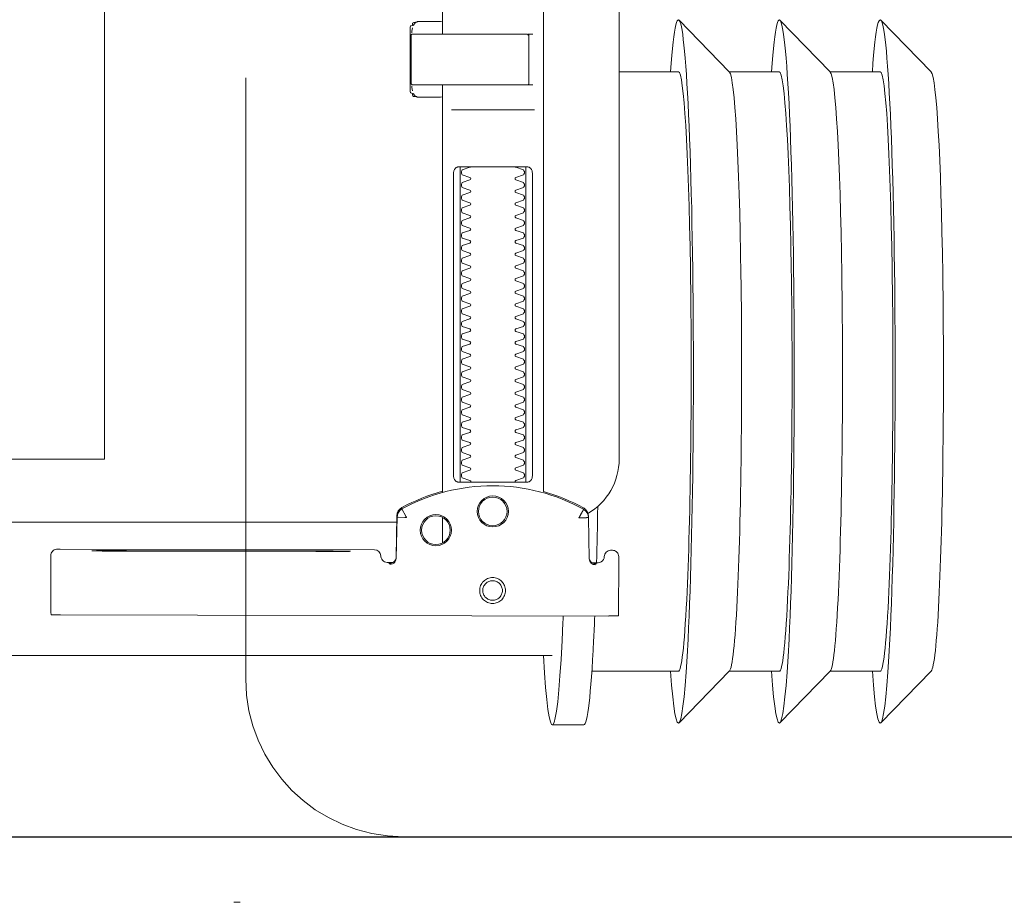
# Model space of a CAD drawing. Header units: millimetres. Extents: x 28291 to 177760, y -399809 to -170937.
# Tile 749 of 905: x 73844 to 73860, y -194641 to -194627. Entities that reach past the tile are written whole.
import ezdxf

# ---------------------------------------------------------------- set-up
doc = ezdxf.new("R2010")
doc.units = ezdxf.units.MM
doc.linetypes.add('DASHDOT', pattern=[25.4, 12.7, -6.35, 0, -6.35])
doc.linetypes.add('HIDDEN2', pattern=[4.7625, 3.175, -1.5875])
doc.layers.get('0').update_dxf_attribs({"lineweight": 0})
doc.layers.add('!! 0_ Istn-okna - wymienione', color=9, linetype='Continuous', lineweight=13, true_color=0x808080)
for name, color, linetype, lineweight in [('!! 0_ Istn-sciany', 3, 'Continuous', 30), ('!! 0_Osie', 1, 'DASHDOT', 13), ('0-osie-liniA', 14, 'DASHDOT', 5)]:
    doc.layers.add(name, color=color, linetype=linetype, lineweight=lineweight)
doc.layers.add('!! 2_WYBURZENIA DO REMONTU', color=7, linetype='Continuous', lineweight=0, true_color=0x4d4d4d, plot=False)
doc.layers.add('!!_@ wypos sanit nd', color=7, linetype='Continuous', lineweight=0, plot=False)
doc.styles.add('TXT', font='simplex.shx')
doc.dimstyles.new('DIM50', dxfattribs={"dimscale": 5, "dimtxt": 2.5, "dimasz": 1.5, "dimexe": 0, "dimexo": 0, "dimgap": 0.5, "dimtad": 1, "dimdec": 4, "dimrnd": 0.5, "dimdsep": 46, "dimtxsty": 'TXT', "dimblk1": 'TICK1', "dimblk2": 'TICK1', "dimsah": 1, "dimcen": 0, "dimse1": 1, "dimse2": 1, "dimclrd": 1, "dimclre": 7, "dimclrt": 9, "dimadec": 0, "dimazin": 0, "dimtfac": 1, "dimtdec": 4, "dimtmove": 2, "dimatfit": 3, "dimldrblk": 'TICK1', "dimfxl": 1, "dimtolj": 1, "dimarcsym": 0})

# ---------------------------------------------------------------- blocks, each defined once
blk = doc.blocks.new('A$Cff2eaf8b')
for points in [[(-0.24945, 0.09108), (-0.24147, 0.09927)], [(-0.24136, 0.09113), (-0.23342, 0.09113), (-0.22548, 0.09927)], [(-0.22538, 0.09113), (-0.21743, 0.09113), (-0.2095, 0.09927)], [(-0.18941, 0.09963), (-0.19441, 0.09963)], [(-0.19567, 0.09113), (-0.20939, 0.09113)], [(-0.18941, 0.08863), (-0.04454, 0.08863), (-0.04035, 0.08853), (-0.03617, 0.08824), (-0.032, 0.08775), (-0.02786, 0.08707), (-0.02376, 0.08619), (-0.0197, 0.08513), (-0.0157, 0.08388), (-0.01176, 0.08244), (-0.00789, 0.08082), (-0.0041, 0.07902), (-0.0004, 0.07705), (0.0032, 0.0749), (0.0067, 0.0726), (0.01009, 0.07012), (0.01337, 0.0675)], [(-0.19839, 0.08237), (-0.11148, 0.08219)], [(-0.19594, 0.07411), (-0.19609, 0.07411), (-0.19639, 0.07411), (-0.19593, 0.07402), (-0.19578, 0.07396), (-0.19564, 0.07387), (-0.19551, 0.07376), (-0.1954, 0.07363), (-0.19532, 0.07349), (-0.19526, 0.07333), (-0.19523, 0.07317)], [(-0.16479, 0.06647), (-0.16466, 0.07302), (-0.16465, 0.07318), (-0.16461, 0.07333), (-0.16454, 0.07348), (-0.16445, 0.07361), (-0.16435, 0.07373), (-0.16422, 0.07383), (-0.16409, 0.07391), (-0.16394, 0.07396), (-0.16349, 0.07404), (-0.1638, 0.07405), (-0.16395, 0.07405)], [(-0.12195, 0.07209), (-0.15195, 0.07215)], [(-0.15195, 0.07205), (-0.12195, 0.07199)], [(-0.172, 0.07079), (-0.172, 0.06674)], [(0.16493, 0.0675), (-0.16477, 0.0675)], [(-0.172, -0.01362), (-0.172, -0.00982)], [(-0.172, 0.06279), (-0.172, -0.00182)], [(-0.1852, 0.06018), (-0.1852, 0.01218)], [(-0.1748, 0.01218), (-0.1748, 0.06018)], [(-0.11847, -0.0325), (-0.11847, 0.0575), (0.11153, 0.0575), (0.11153, -0.0325)], [(-0.17342, 0.00218), (-0.18659, 0.00218)], [(-0.172, 0.00012), (-0.17167, 0.00018), (-0.1682, 0.00018), (-0.1681, 0.00018), (-0.16799, 0.00016), (-0.16789, 0.00007), (-0.16779, 0.00006), (-0.16762, 0.00005), (-0.16752, 0.00005), (-0.16741, 0.00003), (-0.1673, -0.00004), (-0.16725, -0.00018), (-0.16725, -0.00044), (-0.16711, -0.00046), (-0.16701, -0.0005), (-0.16693, -0.00056), (-0.16688, -0.0007), (-0.16688, -0.01094), (-0.16692, -0.01107), (-0.16701, -0.01115), (-0.16725, -0.0112), (-0.16725, -0.01147), (-0.16728, -0.01157), (-0.16735, -0.01164), (-0.16746, -0.01168), (-0.16762, -0.01169), (-0.16775, -0.0117), (-0.16789, -0.01172), (-0.16797, -0.01179), (-0.16807, -0.01182), (-0.1682, -0.01182), (-0.17167, -0.01182), (-0.172, -0.01177)], [(-0.16829, 0.00017), (-0.16772, 0.00003), (-0.16738, -0.00042)], [(-0.16723, -0.00083), (-0.16714, -0.00136), (-0.16713, -0.00163)], [(-0.18633, -0.00182), (-0.17526, -0.00182), (-0.17367, -0.00182)], [(-0.24945, -0.00383), (-0.24147, -0.01202)], [(-0.24136, -0.00387), (-0.23342, -0.00387), (-0.22548, -0.01202)], [(-0.22538, -0.00387), (-0.21743, -0.00387), (-0.2095, -0.01202)], [(-0.2, -0.00387), (-0.20939, -0.00387)], [(-0.18633, -0.00982), (-0.18551, -0.00982), (-0.18567, -0.00972), (-0.1857, -0.00962)], [(-0.16713, -0.01002), (-0.16714, -0.01028), (-0.16723, -0.01081)], [(-0.16738, -0.01122), (-0.16772, -0.01167), (-0.16829, -0.01182)]]:
    blk.add_lwpolyline(points)
for points in [[(-0.19989, 0.08236), (-0.19995, 0.07336, 0.009369), (-0.19994, 0.07293), (-0.19992, 0.07276), (-0.19986, 0.07259), (-0.19979, 0.07243), (-0.19968, 0.07229), (-0.19955, 0.07217), (-0.19941, 0.07208), (-0.19924, 0.07201), (-0.19908, 0.07197), (-0.19895, 0.07196), (-0.1988, 0.07196)], [(-0.16413, 0.07389), (-0.16324, 0.07389), (-0.16303, 0.07386), (-0.16283, 0.0738), (-0.16264, 0.07369), (-0.16249, 0.07354), (-0.16237, 0.07337), (-0.16228, 0.07317), (-0.16225, 0.07297, 0.002299), (-0.16224, 0.07285, 0.40455), (-0.16124, 0.07188), (-0.11145, 0.07178), (-0.11127, 0.07178), (-0.11111, 0.07178), (-0.111, 0.07178), (-0.11083, 0.07179), (-0.11065, 0.07183), (-0.11049, 0.0719), (-0.11033, 0.072), (-0.1102, 0.07212), (-0.11009, 0.07227), (-0.11001, 0.07243), (-0.10996, 0.07261), (-0.10995, 0.07279), (-0.10997, 0.08178), (-0.10998, 0.08217)], [(-0.19576, 0.07395), (-0.19665, 0.07395, 0.282591), (-0.19754, 0.0734), (-0.19758, 0.07331), (-0.19761, 0.0732), (-0.19763, 0.07311), (-0.19764, 0.07296, -0.415352), (-0.19865, 0.07196)], [(-0.19623, 0.07426), (-0.19588, 0.0742), (-0.19555, 0.07399), (-0.19533, 0.07367), (-0.19523, 0.07332), (-0.19513, 0.06676), (-0.19513, 0.0667, 0.265347), (-0.19435, 0.06544, 0.125711), (-0.17997, 0.06173, 0.125711), (-0.16558, 0.06538, 0.26954), (-0.1648, 0.06667), (-0.16467, 0.07322), (-0.16464, 0.07344), (-0.16456, 0.07365), (-0.16444, 0.07383), (-0.16428, 0.07399), (-0.1641, 0.0741), (-0.16389, 0.07417), (-0.16368, 0.0742)], [(-0.15993, -0.0325), (-0.17249, -0.0325, 0.405519), (-0.172, -0.032), (-0.172, -0.0313, 0.414214), (-0.1725, -0.0308), (-0.1875, -0.0308, 0.414214), (-0.188, -0.0313), (-0.188, -0.032, 0.405519), (-0.18751, -0.0325), (-0.19, -0.0325, -0.414214), (-0.2, -0.0225), (-0.2, 0.0575, -0.266001), (-0.19506, 0.06612)], [(-0.19513, 0.06651), (-0.19511, 0.06632), (-0.19509, 0.06622), (-0.19506, 0.06612), (-0.19503, 0.06602), (-0.19498, 0.06592), (-0.19493, 0.06582), (-0.19488, 0.06573), (-0.19482, 0.06564), (-0.19475, 0.06556), (-0.19468, 0.06548), (-0.1946, 0.06541), (-0.19452, 0.06535), (-0.19443, 0.06529), (-0.19434, 0.06524), (-0.19358, 0.06483), (-0.19281, 0.06445), (-0.19203, 0.0641), (-0.19125, 0.06376), (-0.19045, 0.06345), (-0.18964, 0.06316), (-0.18882, 0.06289), (-0.188, 0.06265), (-0.188, -0.01362, 0.414214)], [(-0.172, 0.0626), (-0.17117, 0.06284), (-0.17034, 0.0631), (-0.16952, 0.06339), (-0.16872, 0.0637), (-0.16792, 0.06404), (-0.16713, 0.06439), (-0.16635, 0.06477), (-0.16558, 0.06518), (-0.16557, 0.06518, 0.269546), (-0.16479, 0.06647)], [(-0.18353, 0.01118, 0.182836), (-0.18364, 0.01127), (-0.18485, 0.01168, 0.050055), (-0.185, 0.01194), (-0.185, 0.01222, 0.050055), (-0.18485, 0.01248), (-0.18364, 0.01289, 0.719897), (-0.18364, 0.01327), (-0.18485, 0.01368, 0.050055), (-0.185, 0.01394), (-0.185, 0.01422, 0.050055), (-0.18485, 0.01448), (-0.18364, 0.01489, 0.719897), (-0.18364, 0.01527), (-0.18485, 0.01568, 0.050055), (-0.185, 0.01594), (-0.185, 0.01622, 0.050055), (-0.18485, 0.01648), (-0.18364, 0.01689, 0.719897), (-0.18364, 0.01727), (-0.18485, 0.01768, 0.050055), (-0.185, 0.01794), (-0.185, 0.01822, 0.050055), (-0.18485, 0.01848), (-0.18364, 0.01889, 0.719897), (-0.18364, 0.01927), (-0.18485, 0.01968, 0.050055), (-0.185, 0.01994), (-0.185, 0.02022, 0.050055), (-0.18485, 0.02048), (-0.18364, 0.02089, 0.719897), (-0.18364, 0.02127), (-0.18485, 0.02168, 0.050055), (-0.185, 0.02194), (-0.185, 0.02222, 0.050055), (-0.18485, 0.02248), (-0.18364, 0.02289, 0.719897), (-0.18364, 0.02327), (-0.18485, 0.02368, 0.050055), (-0.185, 0.02394), (-0.185, 0.02422, 0.050055), (-0.18485, 0.02448), (-0.18364, 0.02489, 0.719897), (-0.18364, 0.02527), (-0.18485, 0.02568, 0.050055), (-0.185, 0.02594), (-0.185, 0.02622, 0.050055), (-0.18485, 0.02648), (-0.18364, 0.02689, 0.719897), (-0.18364, 0.02727), (-0.18485, 0.02768, 0.050055), (-0.185, 0.02794), (-0.185, 0.02822, 0.050055), (-0.18485, 0.02848), (-0.18364, 0.02889, 0.719897), (-0.18364, 0.02927), (-0.18485, 0.02968, 0.050055), (-0.185, 0.02994), (-0.185, 0.03022, 0.050055), (-0.18485, 0.03048), (-0.18364, 0.03089, 0.719897), (-0.18364, 0.03127), (-0.18485, 0.03168, 0.050055), (-0.185, 0.03194), (-0.185, 0.03222, 0.050055), (-0.18485, 0.03248), (-0.18364, 0.03289, 0.719897), (-0.18364, 0.03327), (-0.18485, 0.03368, 0.050055), (-0.185, 0.03394), (-0.185, 0.03422, 0.050055), (-0.18485, 0.03448), (-0.18364, 0.03489, 0.719897), (-0.18364, 0.03527), (-0.18485, 0.03568, 0.050055), (-0.185, 0.03594), (-0.185, 0.03622, 0.050055), (-0.18485, 0.03648), (-0.18364, 0.03689, 0.719897), (-0.18364, 0.03727), (-0.18485, 0.03768, 0.050055), (-0.185, 0.03794), (-0.185, 0.03822, 0.050055), (-0.18485, 0.03848), (-0.18364, 0.03889, 0.719897), (-0.18364, 0.03927), (-0.18485, 0.03968, 0.050055), (-0.185, 0.03994), (-0.185, 0.04022, 0.050055), (-0.18485, 0.04048), (-0.18364, 0.04089, 0.719897), (-0.18364, 0.04127), (-0.18485, 0.04168, 0.050055), (-0.185, 0.04194), (-0.185, 0.04222, 0.050055), (-0.18485, 0.04248), (-0.18364, 0.04289, 0.719897), (-0.18364, 0.04327), (-0.18485, 0.04368, 0.050055), (-0.185, 0.04394), (-0.185, 0.04422, 0.050055), (-0.18485, 0.04448), (-0.18364, 0.04489, 0.719897), (-0.18364, 0.04527), (-0.18485, 0.04568, 0.050055), (-0.185, 0.04594), (-0.185, 0.04622, 0.050055), (-0.18485, 0.04648), (-0.18364, 0.04689, 0.719897), (-0.18364, 0.04727), (-0.18485, 0.04768, 0.050055), (-0.185, 0.04794), (-0.185, 0.04822, 0.050055), (-0.18485, 0.04848), (-0.18364, 0.04889, 0.719897), (-0.18364, 0.04927), (-0.18485, 0.04968, 0.050055), (-0.185, 0.04994), (-0.185, 0.05022, 0.050055), (-0.18485, 0.05048), (-0.18364, 0.05089, 0.719897), (-0.18364, 0.05127), (-0.18485, 0.05168, 0.050055), (-0.185, 0.05194), (-0.185, 0.05222, 0.050055), (-0.18485, 0.05248), (-0.18364, 0.05289, 0.719897), (-0.18364, 0.05327), (-0.18485, 0.05368, 0.050055), (-0.185, 0.05394), (-0.185, 0.05422, 0.050055), (-0.18485, 0.05448), (-0.18364, 0.05489, 0.719897), (-0.18364, 0.05527), (-0.18485, 0.05568, 0.050055), (-0.185, 0.05594), (-0.185, 0.05622, 0.050055), (-0.18485, 0.05648), (-0.18364, 0.05689, 0.719897), (-0.18364, 0.05727), (-0.18485, 0.05768, 0.050055), (-0.185, 0.05794), (-0.185, 0.05822, 0.050055), (-0.18485, 0.05848), (-0.18364, 0.05889, 0.719897), (-0.18364, 0.05927), (-0.18485, 0.05968, 0.050055), (-0.185, 0.05994), (-0.185, 0.06022, 0.050055), (-0.18485, 0.06048), (-0.18364, 0.06089, 0.474594), (-0.18353, 0.06118)], [(-0.17647, 0.06118, 0.474594), (-0.17636, 0.06089), (-0.17515, 0.06048, 0.050055), (-0.175, 0.06022), (-0.175, 0.05994, 0.050055), (-0.17515, 0.05968), (-0.17636, 0.05927, 0.719897), (-0.17636, 0.05889), (-0.17515, 0.05848, 0.050055), (-0.175, 0.05822), (-0.175, 0.05794, 0.050055), (-0.17515, 0.05768), (-0.17636, 0.05727, 0.719897), (-0.17636, 0.05689), (-0.17515, 0.05648, 0.050055), (-0.175, 0.05622), (-0.175, 0.05594, 0.050055), (-0.17515, 0.05568), (-0.17636, 0.05527, 0.719897), (-0.17636, 0.05489), (-0.17515, 0.05448, 0.050055), (-0.175, 0.05422), (-0.175, 0.05394, 0.050055), (-0.17515, 0.05368), (-0.17636, 0.05327, 0.719897), (-0.17636, 0.05289), (-0.17515, 0.05248, 0.050055), (-0.175, 0.05222), (-0.175, 0.05194, 0.050055), (-0.17515, 0.05168), (-0.17636, 0.05127, 0.719897), (-0.17636, 0.05089), (-0.17515, 0.05048, 0.050055), (-0.175, 0.05022), (-0.175, 0.04994, 0.050055), (-0.17515, 0.04968), (-0.17636, 0.04927, 0.719897), (-0.17636, 0.04889), (-0.17515, 0.04848, 0.050055), (-0.175, 0.04822), (-0.175, 0.04794, 0.050055), (-0.17515, 0.04768), (-0.17636, 0.04727, 0.719897), (-0.17636, 0.04689), (-0.17515, 0.04648, 0.050055), (-0.175, 0.04622), (-0.175, 0.04594, 0.050055), (-0.17515, 0.04568), (-0.17636, 0.04527, 0.719897), (-0.17636, 0.04489), (-0.17515, 0.04448, 0.050055), (-0.175, 0.04422), (-0.175, 0.04394, 0.050055), (-0.17515, 0.04368), (-0.17636, 0.04327, 0.719897), (-0.17636, 0.04289), (-0.17515, 0.04248, 0.050055), (-0.175, 0.04222), (-0.175, 0.04194, 0.050055), (-0.17515, 0.04168), (-0.17636, 0.04127, 0.719897), (-0.17636, 0.04089), (-0.17515, 0.04048, 0.050055), (-0.175, 0.04022), (-0.175, 0.03994, 0.050055), (-0.17515, 0.03968), (-0.17636, 0.03927, 0.719897), (-0.17636, 0.03889), (-0.17515, 0.03848, 0.050055), (-0.175, 0.03822), (-0.175, 0.03794, 0.050055), (-0.17515, 0.03768), (-0.17636, 0.03727, 0.719897), (-0.17636, 0.03689), (-0.17515, 0.03648, 0.050055), (-0.175, 0.03622), (-0.175, 0.03594, 0.050055), (-0.17515, 0.03568), (-0.17636, 0.03527, 0.719897), (-0.17636, 0.03489), (-0.17515, 0.03448, 0.050055), (-0.175, 0.03422), (-0.175, 0.03394, 0.050055), (-0.17515, 0.03368), (-0.17636, 0.03327, 0.719897), (-0.17636, 0.03289), (-0.17515, 0.03248, 0.050055), (-0.175, 0.03222), (-0.175, 0.03194, 0.050055), (-0.17515, 0.03168), (-0.17636, 0.03127, 0.719897), (-0.17636, 0.03089), (-0.17515, 0.03048, 0.050055), (-0.175, 0.03022), (-0.175, 0.02994, 0.050055), (-0.17515, 0.02968), (-0.17636, 0.02927, 0.719897), (-0.17636, 0.02889), (-0.17515, 0.02848, 0.050055), (-0.175, 0.02822), (-0.175, 0.02794, 0.050055), (-0.17515, 0.02768), (-0.17636, 0.02727, 0.719897), (-0.17636, 0.02689), (-0.17515, 0.02648, 0.050055), (-0.175, 0.02622), (-0.175, 0.02594, 0.050055), (-0.17515, 0.02568), (-0.17636, 0.02527, 0.719897), (-0.17636, 0.02489), (-0.17515, 0.02448, 0.050055), (-0.175, 0.02422), (-0.175, 0.02394, 0.050055), (-0.17515, 0.02368), (-0.17636, 0.02327, 0.719897), (-0.17636, 0.02289), (-0.17515, 0.02248, 0.050055), (-0.175, 0.02222), (-0.175, 0.02194, 0.050055), (-0.17515, 0.02168), (-0.17636, 0.02127, 0.719897), (-0.17636, 0.02089), (-0.17515, 0.02048, 0.050055), (-0.175, 0.02022), (-0.175, 0.01994, 0.050055), (-0.17515, 0.01968), (-0.17636, 0.01927, 0.719897), (-0.17636, 0.01889), (-0.17515, 0.01848, 0.050055), (-0.175, 0.01822), (-0.175, 0.01794, 0.050055), (-0.17515, 0.01768), (-0.17636, 0.01727, 0.719897), (-0.17636, 0.01689), (-0.17515, 0.01648, 0.050055), (-0.175, 0.01622), (-0.175, 0.01594, 0.050055), (-0.17515, 0.01568), (-0.17636, 0.01527, 0.719897), (-0.17636, 0.01489), (-0.17515, 0.01448, 0.050055), (-0.175, 0.01422), (-0.175, 0.01394, 0.050055), (-0.17515, 0.01368), (-0.17636, 0.01327, 0.719897), (-0.17636, 0.01289), (-0.17515, 0.01248, 0.050055), (-0.175, 0.01222), (-0.175, 0.01194, 0.050055), (-0.17515, 0.01168), (-0.17636, 0.01127, 0.182836), (-0.17647, 0.01118)], [(-0.1857, -0.00202), (-0.1857, -0.00962), (-0.1857, -0.00202), (-0.18567, -0.00192), (-0.18559, -0.00184), (-0.17696, -0.00182), (-0.16725, -0.00182, -0.414214), (-0.16705, -0.00202), (-0.16705, -0.00962, -0.414214), (-0.16725, -0.00982), (-0.18543, -0.00982), (-0.18553, -0.00978), (-0.1856, -0.00962)]]:
    blk.add_lwpolyline(points, format="xyb")
for points in [[(-0.17994, 0.08038), (-0.17974, 0.08037), (-0.17954, 0.08034), (-0.17935, 0.08029), (-0.17916, 0.08022), (-0.17897, 0.08013), (-0.1788, 0.08003), (-0.17864, 0.07991), (-0.17849, 0.07978), (-0.17836, 0.07963), (-0.17824, 0.07947), (-0.17814, 0.07929), (-0.17805, 0.07911), (-0.17798, 0.07892), (-0.17793, 0.07873), (-0.17791, 0.07853), (-0.1779, 0.07833), (-0.17791, 0.07813), (-0.17794, 0.07793), (-0.17799, 0.07773), (-0.17805, 0.07754), (-0.17814, 0.07736), (-0.17824, 0.07719), (-0.17836, 0.07703), (-0.1785, 0.07688), (-0.17865, 0.07675), (-0.17881, 0.07663), (-0.17898, 0.07652), (-0.17916, 0.07644), (-0.17935, 0.07637), (-0.17955, 0.07632), (-0.17975, 0.07629), (-0.17995, 0.07628), (-0.18015, 0.07629), (-0.18035, 0.07632), (-0.18054, 0.07637), (-0.18073, 0.07644), (-0.18091, 0.07653), (-0.18109, 0.07663), (-0.18125, 0.07675), (-0.18139, 0.07689), (-0.18153, 0.07704), (-0.18165, 0.0772), (-0.18175, 0.07737), (-0.18184, 0.07755), (-0.1819, 0.07774), (-0.18195, 0.07794), (-0.18198, 0.07813), (-0.18199, 0.07834), (-0.18198, 0.07854), (-0.18195, 0.07873), (-0.1819, 0.07893), (-0.18183, 0.07912), (-0.18175, 0.0793), (-0.18164, 0.07947), (-0.18152, 0.07963), (-0.18139, 0.07978), (-0.18124, 0.07992), (-0.18108, 0.08004), (-0.18091, 0.08014), (-0.18072, 0.08022), (-0.18053, 0.08029), (-0.18034, 0.08034), (-0.18014, 0.08037)], [(-0.17994, 0.07987), (-0.17979, 0.07987), (-0.17964, 0.07984), (-0.17949, 0.07981), (-0.17935, 0.07976), (-0.17921, 0.07969), (-0.17908, 0.07961), (-0.17896, 0.07952), (-0.17885, 0.07942), (-0.17874, 0.07931), (-0.17865, 0.07918), (-0.17858, 0.07905), (-0.17851, 0.07892), (-0.17846, 0.07877), (-0.17842, 0.07862), (-0.1784, 0.07847), (-0.17839, 0.07832), (-0.1784, 0.07817), (-0.17842, 0.07802), (-0.17846, 0.07787), (-0.17851, 0.07773), (-0.17858, 0.07759), (-0.17866, 0.07746), (-0.17875, 0.07734), (-0.17885, 0.07723), (-0.17896, 0.07712), (-0.17909, 0.07703), (-0.17922, 0.07696), (-0.17935, 0.07689), (-0.1795, 0.07684), (-0.17964, 0.0768), (-0.1798, 0.07678), (-0.17995, 0.07677), (-0.1801, 0.07678), (-0.18025, 0.07681), (-0.1804, 0.07684), (-0.18054, 0.07689), (-0.18068, 0.07696), (-0.18081, 0.07704), (-0.18093, 0.07713), (-0.18104, 0.07723), (-0.18114, 0.07734), (-0.18123, 0.07747), (-0.18131, 0.0776), (-0.18138, 0.07773), (-0.18143, 0.07788), (-0.18146, 0.07803), (-0.18149, 0.07818), (-0.18149, 0.07833), (-0.18149, 0.07848), (-0.18146, 0.07863), (-0.18143, 0.07878), (-0.18137, 0.07892), (-0.18131, 0.07906), (-0.18123, 0.07919), (-0.18114, 0.07931), (-0.18104, 0.07942), (-0.18092, 0.07952), (-0.1808, 0.07962), (-0.18067, 0.07969), (-0.18053, 0.07976), (-0.18039, 0.07981), (-0.18024, 0.07985), (-0.18009, 0.07987)], [(-0.17471, 0.06118), (-0.17462, 0.06118), (-0.17454, 0.06117), (-0.17445, 0.06115), (-0.17437, 0.06113), (-0.17428, 0.06109), (-0.1742, 0.06105), (-0.17413, 0.061), (-0.17406, 0.06095), (-0.174, 0.06088), (-0.17394, 0.06081), (-0.17389, 0.06072), (-0.17384, 0.06062), (-0.17381, 0.06052), (-0.17378, 0.06041), (-0.17376, 0.06029), (-0.17376, 0.06018), (-0.17376, 0.01218), (-0.17376, 0.01206), (-0.17378, 0.01195), (-0.17381, 0.01184), (-0.17384, 0.01173), (-0.17389, 0.01164), (-0.17394, 0.01155), (-0.174, 0.01148), (-0.17406, 0.01141), (-0.17413, 0.01135), (-0.1742, 0.01131), (-0.17428, 0.01126), (-0.17437, 0.01123), (-0.17445, 0.01121), (-0.17454, 0.01119), (-0.17462, 0.01118), (-0.17471, 0.01118), (-0.18529, 0.01118), (-0.18538, 0.01118), (-0.18547, 0.01119), (-0.18555, 0.01121), (-0.18564, 0.01123), (-0.18572, 0.01126), (-0.1858, 0.01131), (-0.18587, 0.01135), (-0.18594, 0.01141), (-0.18601, 0.01148), (-0.18606, 0.01155), (-0.18612, 0.01164), (-0.18616, 0.01173), (-0.1862, 0.01184), (-0.18623, 0.01195), (-0.18624, 0.01206), (-0.18625, 0.01218), (-0.18625, 0.06018), (-0.18624, 0.06029), (-0.18623, 0.06041), (-0.1862, 0.06052), (-0.18616, 0.06062), (-0.18612, 0.06072), (-0.18606, 0.06081), (-0.18601, 0.06088), (-0.18594, 0.06095), (-0.18587, 0.061), (-0.1858, 0.06105), (-0.18572, 0.06109), (-0.18564, 0.06113), (-0.18555, 0.06115), (-0.18547, 0.06117), (-0.18538, 0.06118), (-0.18529, 0.06118)]]:
    blk.add_lwpolyline(points, close=True)
for points in [[(-0.19436, 0.06548), (-0.19435, 0.06548), (-0.19435, 0.06548), (-0.19435, 0.06548), (-0.19435, 0.06548), (-0.19435, 0.06548), (-0.19435, 0.06548), (-0.19435, 0.06548), (-0.19435, 0.06548), (-0.19435, 0.06548), (-0.19435, 0.06548), (-0.19435, 0.06548), (-0.19435, 0.06548), (-0.19435, 0.06548), (-0.19435, 0.06548), (-0.19435, 0.06548), (-0.19435, 0.06548), (-0.19435, 0.06548), (-0.19435, 0.06548), (-0.19435, 0.06549), (-0.19435, 0.06549), (-0.19435, 0.06549), (-0.19435, 0.06549), (-0.19435, 0.06549), (-0.19435, 0.06549), (-0.19435, 0.0655), (-0.19435, 0.0655), (-0.19434, 0.0655), (-0.19434, 0.06551), (-0.19434, 0.06551), (-0.19434, 0.06552), (-0.19433, 0.06552), (-0.19433, 0.06553), (-0.19433, 0.06553), (-0.19433, 0.06554), (-0.19432, 0.06554), (-0.19432, 0.06555), (-0.19432, 0.06555), (-0.19432, 0.06556), (-0.19431, 0.06556), (-0.19431, 0.06557), (-0.19431, 0.06558), (-0.1943, 0.06558), (-0.1943, 0.06559), (-0.19429, 0.0656), (-0.19429, 0.06561), (-0.19429, 0.06561), (-0.19428, 0.06562), (-0.19428, 0.06563), (-0.19427, 0.06564), (-0.19427, 0.06565), (-0.19426, 0.06566), (-0.19426, 0.06566), (-0.19425, 0.06567), (-0.19425, 0.06568), (-0.19424, 0.06569), (-0.19424, 0.0657), (-0.19423, 0.06571), (-0.19423, 0.06572), (-0.19422, 0.06573), (-0.19422, 0.06574), (-0.19421, 0.06575), (-0.1942, 0.06576), (-0.1942, 0.06578), (-0.19419, 0.06579), (-0.19419, 0.0658), (-0.19418, 0.06581), (-0.19417, 0.06582), (-0.19417, 0.06583), (-0.19416, 0.06585), (-0.19415, 0.06586), (-0.19414, 0.06588), (-0.19413, 0.06591), (-0.19411, 0.06594), (-0.1941, 0.06596), (-0.19408, 0.06599), (-0.19407, 0.06602), (-0.19405, 0.06605), (-0.19395, 0.06623), (-0.19393, 0.06626), (-0.1939, 0.06633), (-0.19388, 0.06636), (-0.19386, 0.0664), (-0.19384, 0.06643), (-0.19382, 0.06646), (-0.1938, 0.0665), (-0.19378, 0.06653), (-0.19377, 0.06657), (-0.19376, 0.06659), (-0.19375, 0.0666), (-0.19375, 0.0666), (-0.19374, 0.06662), (-0.19373, 0.06663), (-0.19372, 0.06664), (-0.19372, 0.06665), (-0.19371, 0.06666), (-0.19371, 0.06667), (-0.19371, 0.06667), (-0.1937, 0.06668), (-0.1937, 0.06668), (-0.1937, 0.06668), (-0.1937, 0.06669), (-0.1937, 0.06669), (-0.1937, 0.0667), (-0.19369, 0.06671), (-0.19369, 0.06671), (-0.19369, 0.06672), (-0.19368, 0.06672), (-0.19368, 0.06672), (-0.19368, 0.06673), (-0.19367, 0.06673), (-0.19367, 0.06674), (-0.19367, 0.06674), (-0.19366, 0.06674), (-0.19365, 0.06675), (-0.19365, 0.06675), (-0.19364, 0.06676), (-0.19364, 0.06676), (-0.19364, 0.06676), (-0.19364, 0.06677), (-0.19363, 0.06677), (-0.19363, 0.06678), (-0.19363, 0.06678), (-0.19363, 0.06678), (-0.19363, 0.06679), (-0.19363, 0.06679), (-0.19363, 0.0668), (-0.19363, 0.0668), (-0.19363, 0.06681), (-0.19364, 0.06681), (-0.19364, 0.06681), (-0.19364, 0.06682), (-0.19364, 0.06682), (-0.19364, 0.06682), (-0.19365, 0.06682), (-0.19365, 0.06682), (-0.19365, 0.06682), (-0.19365, 0.06682), (-0.19365, 0.06682), (-0.19366, 0.06682), (-0.19366, 0.06682), (-0.19366, 0.06682), (-0.19366, 0.06682), (-0.19366, 0.06682), (-0.19367, 0.06682), (-0.19367, 0.06682), (-0.19367, 0.06682), (-0.19367, 0.06682), (-0.19367, 0.06682), (-0.19368, 0.06682), (-0.19368, 0.06682), (-0.19369, 0.06682), (-0.19369, 0.06682), (-0.19369, 0.06681), (-0.1937, 0.06681), (-0.1937, 0.06681), (-0.19371, 0.06681), (-0.19371, 0.06681), (-0.19371, 0.06681), (-0.19371, 0.06681), (-0.19372, 0.0668), (-0.19372, 0.0668), (-0.19373, 0.0668), (-0.19373, 0.0668), (-0.19374, 0.0668), (-0.19374, 0.0668), (-0.19374, 0.0668), (-0.19375, 0.0668), (-0.19375, 0.06681), (-0.19376, 0.06681), (-0.19376, 0.06681), (-0.19377, 0.06681), (-0.19377, 0.06681), (-0.19377, 0.06681), (-0.19377, 0.06681), (-0.19378, 0.06681), (-0.19378, 0.06681), (-0.19378, 0.06681), (-0.19378, 0.06681), (-0.19379, 0.06681), (-0.19379, 0.06681), (-0.19379, 0.06681), (-0.19379, 0.06681), (-0.1938, 0.06681), (-0.1938, 0.06681), (-0.19381, 0.06681), (-0.19381, 0.06681), (-0.19382, 0.06681), (-0.19383, 0.06681), (-0.19383, 0.06681), (-0.19384, 0.06681), (-0.19385, 0.06681), (-0.19385, 0.06681), (-0.19386, 0.06681), (-0.19387, 0.06681), (-0.19388, 0.06681), (-0.19389, 0.06681), (-0.19389, 0.0668), (-0.1939, 0.0668), (-0.19391, 0.0668), (-0.19392, 0.0668), (-0.19397, 0.0668), (-0.19398, 0.0668), (-0.19399, 0.0668), (-0.194, 0.0668), (-0.19401, 0.0668), (-0.19402, 0.0668), (-0.19403, 0.0668), (-0.19405, 0.0668), (-0.19406, 0.0668), (-0.19407, 0.0668), (-0.19408, 0.0668), (-0.19409, 0.0668), (-0.1941, 0.0668), (-0.19412, 0.0668), (-0.19417, 0.0668), (-0.19419, 0.0668), (-0.19421, 0.0668), (-0.19424, 0.0668), (-0.19426, 0.0668), (-0.19429, 0.0668), (-0.19431, 0.0668), (-0.19433, 0.0668), (-0.19436, 0.0668), (-0.19438, 0.06679), (-0.19455, 0.06679), (-0.19457, 0.06679), (-0.19459, 0.06679), (-0.19461, 0.06679), (-0.19463, 0.06679), (-0.19464, 0.06679), (-0.19465, 0.06679), (-0.19466, 0.06679), (-0.19467, 0.06679), (-0.19468, 0.06679), (-0.19469, 0.06679), (-0.1947, 0.06679), (-0.19471, 0.06679), (-0.19472, 0.06679), (-0.19473, 0.06679), (-0.19474, 0.06679), (-0.19474, 0.06679), (-0.19475, 0.06679), (-0.19476, 0.06679), (-0.19477, 0.06679), (-0.19478, 0.06679), (-0.19479, 0.06679), (-0.1948, 0.06679), (-0.1948, 0.06679), (-0.19481, 0.06679), (-0.19482, 0.06678), (-0.19483, 0.06678), (-0.19484, 0.06678), (-0.19484, 0.06678), (-0.19485, 0.06678), (-0.19486, 0.06678), (-0.19487, 0.06678), (-0.19487, 0.06678), (-0.19488, 0.06678), (-0.19489, 0.06678), (-0.1949, 0.06678), (-0.1949, 0.06678), (-0.19491, 0.06678), (-0.19492, 0.06678), (-0.19492, 0.06678), (-0.19493, 0.06678), (-0.19494, 0.06678), (-0.19494, 0.06678), (-0.19495, 0.06678), (-0.19496, 0.06678), (-0.19496, 0.06678), (-0.19497, 0.06678), (-0.19499, 0.06678), (-0.19499, 0.06678), (-0.195, 0.06678), (-0.195, 0.06678), (-0.19501, 0.06678), (-0.19501, 0.06678), (-0.19502, 0.06678), (-0.19502, 0.06678), (-0.19503, 0.06678), (-0.19503, 0.06678), (-0.19504, 0.06678), (-0.19504, 0.06678), (-0.19505, 0.06678), (-0.19505, 0.06678), (-0.19505, 0.06678), (-0.19506, 0.06678), (-0.19506, 0.06678), (-0.19507, 0.06678), (-0.19507, 0.06678), (-0.19507, 0.06678), (-0.19508, 0.06678), (-0.19508, 0.06678), (-0.19508, 0.06678), (-0.19509, 0.06678), (-0.19509, 0.06678), (-0.19509, 0.06678), (-0.1951, 0.06678), (-0.1951, 0.06678), (-0.1951, 0.06678), (-0.19511, 0.06678), (-0.19511, 0.06678), (-0.19511, 0.06678), (-0.19511, 0.06678), (-0.19511, 0.06678), (-0.19512, 0.06678), (-0.19512, 0.06678), (-0.19512, 0.06678), (-0.19512, 0.06678), (-0.19512, 0.06678), (-0.19512, 0.06678), (-0.19513, 0.06678), (-0.19513, 0.06677), (-0.19513, 0.06677), (-0.19513, 0.06677), (-0.19513, 0.06677), (-0.19513, 0.06677), (-0.19513, 0.06677), (-0.19513, 0.06677), (-0.19513, 0.06677), (-0.19513, 0.06677), (-0.19513, 0.06677), (-0.19513, 0.06677), (-0.19513, 0.06677), (-0.19513, 0.06677), (-0.19513, 0.06677), (-0.19513, 0.06677), (-0.19513, 0.06678), (-0.19513, 0.06678), (-0.19513, 0.06678), (-0.19513, 0.06678), (-0.19513, 0.06678), (-0.19513, 0.06678), (-0.19513, 0.06678), (-0.19513, 0.06678), (-0.19513, 0.06678), (-0.19513, 0.06678), (-0.19513, 0.06678), (-0.19513, 0.06678), (-0.19513, 0.06678), (-0.19513, 0.06678), (-0.19513, 0.06678), (-0.19513, 0.06677), (-0.19513, 0.06677, 0.269547)], [(-0.1648, 0.06671), (-0.16481, 0.06671), (-0.16485, 0.06672), (-0.16497, 0.06672), (-0.16603, 0.06675), (-0.16612, 0.06675), (-0.16616, 0.06675), (-0.1662, 0.06675), (-0.16623, 0.06676), (-0.16627, 0.06677), (-0.1663, 0.06675), (-0.1663, 0.06672), (-0.16628, 0.0667), (-0.16625, 0.06667), (-0.16623, 0.06663), (-0.16622, 0.0666), (-0.1662, 0.06657), (-0.16561, 0.06549), (-0.1656, 0.06545), (-0.16558, 0.06542, 0.269546)]]:
    blk.add_lwpolyline(points, format="xyb", close=True)
for centre, radius in [((-0.17096, 0.06877), 0.00247), ((-0.17096, 0.06877), 0.00227), ((-0.17997, 0.06579), 0.00247), ((-0.17997, 0.06579), 0.00227)]:
    blk.add_circle(centre, radius)
for centre, major_axis, ratio, start_param, end_param in [((-0.24136, 0.04363), (0, 0.0557), 0.04256, 5.733752, 6.988802), ((-0.22538, 0.04363), (0, 0.0557), 0.04256, 5.733752, 6.988802), ((-0.20939, 0.04363), (0, 0.0557), 0.04256, 5.733752, 6.988802), ((-0.18941, 0.04363), (0, 0.056), 0.04256, 5.645661, 6.988802), ((-0.19441, 0.04363), (0, 0.056), 0.04256, 0, 0.705617), ((-0.24936, 0.04363), (0, 0.0475), 0.04256, 0.043665, 0.705617), ((-0.24136, 0.04363), (0, 0.0475), 0.04256, 0, 0.705617), ((-0.23337, 0.04363), (0, 0.0475), 0.04256, 0.043665, 0.705617), ((-0.22538, 0.04363), (0, 0.0475), 0.04256, 0, 0.705617), ((-0.21739, 0.04363), (0, 0.0475), 0.04256, 0.043665, 0.705617), ((-0.20939, 0.04363), (0, 0.0475), 0.04256, 0, 0.705617), ((-0.24136, 0.04363), (0, 0.0557), 0.04256, 0.705617, 3.691026), ((-0.22538, 0.04363), (0, 0.0557), 0.04256, 0.705617, 3.691026), ((-0.20939, 0.04363), (0, 0.0557), 0.04256, 0.705617, 3.691026), ((-0.19441, 0.04363), (0, 0.056), 0.04256, 0.705617, 0.806963), ((-0.18941, 0.04363), (0, 0.056), 0.04256, 0.705617, 0.807212), ((-0.19839, 0.08235), (-0.0015, 0), 0.008726, 4.712674, 6.283151), ((-0.11148, 0.08218), (-0.0015, 0), 0.008726, 3.141878, 4.712682), ((-0.24936, 0.04363), (0, 0.0475), 0.04256, 0.705617, 3.097928), ((-0.24136, 0.04363), (0, 0.0475), 0.04256, 0.705617, 3.141593), ((-0.23337, 0.04363), (0, 0.0475), 0.04256, 0.705617, 3.097928), ((-0.22538, 0.04363), (0, 0.0475), 0.04256, 0.705617, 3.141593), ((-0.21739, 0.04363), (0, 0.0475), 0.04256, 0.705617, 3.097928), ((-0.20939, 0.04363), (0, 0.0475), 0.04256, 0.705617, 3.141593), ((-0.19664, 0.07495), (-0.000002, -0.001), 0.000289, 6.274459, 6.283185), ((-0.19441, 0.04363), (0, 0.056), 0.04256, 0.998527, 1.179108), ((-0.16324, 0.07489), (-0.000002, -0.001), 0.000289, 6.274459, 6.283185), ((-0.19879, 0.07296), (-0.000011, -0.001), 0.706875, 0, 0.012337), ((-0.19844, 0.07196), (-0.000501, 0.000001), 0.008726, 0.786107, 1.14947), ((-0.19864, 0.07296), (-0.000006, -0.001), 0.408573, 0, 0.00956), ((-0.15195, 0.0721), (0.0055, -0.00001), 0.008726, 1.571085, 4.712678), ((-0.12195, 0.07204), (0.0055, -0.00001), 0.008726, 4.712678, 7.854271), ((-0.19463, 0.06658), (-0.0005, -0.000008), 0.017454, 0, 0.000137), ((-0.1653, 0.06668), (0.0005, -0.00001), 0.000006, 6.282744, 6.283185), ((-0.1852, 0.06018), (0, 0.001), 0.000289, 4.712389, 6.283185), ((-0.1748, 0.06018), (0, -0.001), 0.000289, 1.570796, 3.141593), ((-0.1852, 0.01218), (0, -0.001), 0.000289, 0, 1.570796), ((-0.1748, 0.01218), (0, -0.001), 0.000289, 0, 1.570796), ((-0.16763, -0.00015), (0.000004, 0.0002), 0.133184, 0.00502, 0.005026), ((-0.16723, -0.00065), (0.000013, 0.0002), 0.223, 0.006306, 0.006351), ((-0.16763, -0.01149), (0.000004, -0.0002), 0.133184, 6.278107, 6.278112), ((-0.16723, -0.011), (0.000013, -0.0002), 0.223, 6.276731, 6.276777)]:
    blk.add_ellipse(centre, major_axis=major_axis, ratio=ratio, start_param=start_param, end_param=end_param)
blk = doc.blocks.new('BLOK OSI')
at = {"layer": '0-osie-liniA', "ltscale": 5}
blk.add_lwpolyline([(48639.25763, -194702.0883), (55442.2848, -194702.0883)], dxfattribs=at)
blk = doc.blocks.new('TICK1')
at = {"color": 0}
for p, q in [((0, -1.4), (0, 1.4)), ((0, 0), (-1, 0))]:
    blk.add_line(p, q, dxfattribs=at)
at = {"color": 2}
blk.add_line((-1, -1), (1, 1), dxfattribs=at)
blk = doc.blocks.new('*D1913')
at = {"layer": '!! 0_ Istn-okna - wymienione', "color": 1, "lineweight": -2, "transparency": 16777216}
blk.add_line((73777.923, -194606.38), (74084.923, -194606.38), dxfattribs=at)
at = {"layer": 'DEFPOINTS', "color": 0, "transparency": 16777216}
for p in [(74092.423, -194606.38), (73770.423, -194639.588), (74092.423, -194639.588)]:
    blk.add_point(p, dxfattribs=at)
at = {"layer": '!! 0_ Istn-okna - wymienione', "color": 1, "lineweight": -2, "transparency": 16777216, "xscale": 7.5, "yscale": 7.5, "zscale": 7.5, "rotation": 180}
blk.add_blockref('TICK1', (73770.423, -194606.38), dxfattribs=at)
at = {"layer": '!! 0_ Istn-okna - wymienione', "color": 1, "lineweight": -2, "transparency": 16777216, "xscale": 7.5, "yscale": 7.5, "zscale": 7.5}
blk.add_blockref('TICK1', (74092.423, -194606.38), dxfattribs=at)
at = {"layer": '!! 0_ Istn-okna - wymienione', "color": 9, "transparency": 16777216, "insert": (73931.423, -194597.63), "char_height": 12.5, "attachment_point": 5, "style": 'TXT'}
blk.add_mtext('\\A1;322', dxfattribs=at)

msp = doc.modelspace()

# ---------------------------------------------------------------- linework, layer by layer
at = {"layer": '!! 0_ Istn-sciany'}
msp.add_lwpolyline([(73814.42327, -194639.5883), (74092.42327, -194639.5883)], dxfattribs=at)
at = {"layer": '!! 2_WYBURZENIA DO REMONTU', "linetype": 'HIDDEN2', "ltscale": 3}
for p, q in [((73847.50661, -194637.0883), (73847.50661, -194624.5883)), ((73890.00661, -194639.5883), (73850.00661, -194639.5883))]:
    msp.add_line(p, q, dxfattribs=at)
msp.add_arc((73850.00661, -194637.0883), 2.5, 180, 270, dxfattribs=at)

# ---------------------------------------------------------------- block references
at = {"layer": '!! 0_Osie'}
msp.add_blockref('BLOK OSI', (22443.71185, 61.46017), dxfattribs=at)
at = {"layer": '!!_@ wypos sanit nd', "xscale": 100, "yscale": 100, "zscale": 100, "rotation": 180}
msp.add_blockref('A$Cff2eaf8b', (73833.4231, -194627.8553), dxfattribs=at)

# ---------------------------------------------------------------- dimensions: what is measured, and where the dimension line sits
at = {"layer": '!! 0_ Istn-okna - wymienione'}
dim = msp.add_linear_dim(base=(74092.42327, -194606.38034), p1=(73770.42327, -194639.5883), p2=(74092.42327, -194639.5883), dimstyle='DIM50', dxfattribs=at)
dim.commit()
dim.dimension.update_dxf_attribs({"geometry": '*D1913', "text_midpoint": (73931.42327, -194597.63034)})

doc.saveas('drawing.dxf')
